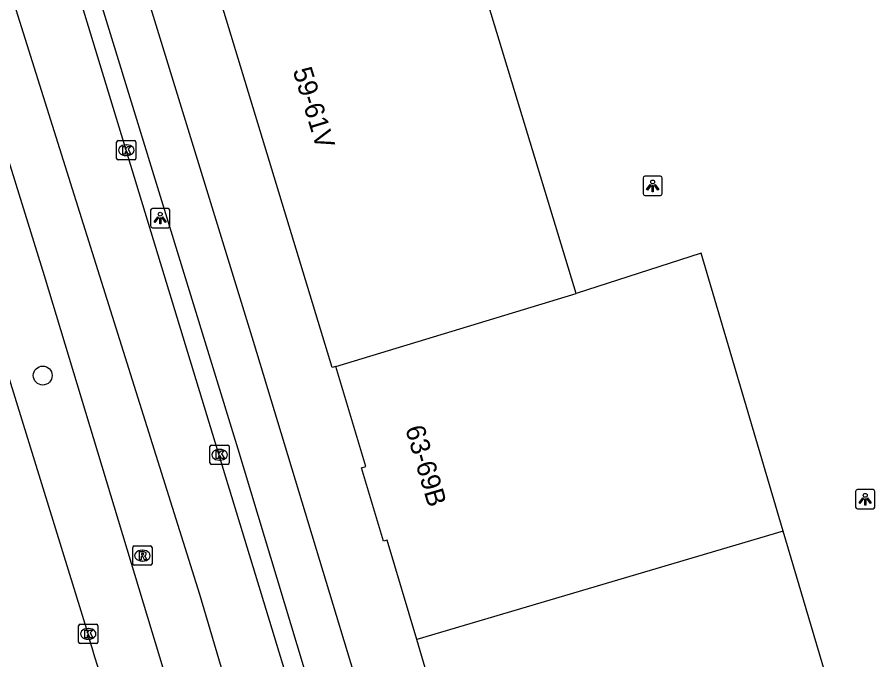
# Model space of a CAD drawing. Extents: x 161801 to 162379, y 382315 to 382832.
# Drawn here: x 161851.52 to 161895.92, y 382412.03 to 382445.29 of the extents above; entities that cross this region are included whole.
import ezdxf

# ---------------------------------------------------------------- set-up
doc = ezdxf.new("R2010")
doc.units = 0
for name, color, linetype in [('IMGEO_Boom', 7, 'Continuous'), ('IMGEO_Fietspad_gesloten', 7, 'Continuous'), ('IMGEO_Kolk', 7, 'Continuous'), ('IMGEO_Lichtpunt', 7, 'Continuous'), ('IMGEO_OVBaan_gesloten', 7, 'Continuous'), ('IMGEO_Pand', 7, 'Continuous'), ('IMGEO_Pand_nummerreeks', 7, 'Continuous'), ('IMGEO_Rijbaan_lokaal_gesloten', 7, 'Continuous'), ('IMGEO_Rioolput', 7, 'Continuous')]:
    doc.layers.add(name, color=color, linetype=linetype)

msp = doc.modelspace()

# ---------------------------------------------------------------- linework, layer by layer
at = {"layer": 'IMGEO_Boom'}
msp.add_circle((161852.84, 382426.739), 0.489, dxfattribs=at)
at = {"layer": 'IMGEO_Fietspad_gesloten'}
for points in [[(161874.188, 382385.693), (161862.955, 382422.925), (161853.619, 382453.317), (161848.857, 382468.021), (161846.925, 382473.796), (161837.687, 382500), (161824.606, 382537.105)], [(161854.566, 382458.22), (161857.875, 382447.596), (161863.738, 382428.513), (161872.726, 382398.846), (161874.998, 382391.142)]]:
    msp.add_lwpolyline(points, dxfattribs=at)
at = {"layer": 'IMGEO_Kolk'}
for p, q in [((161856.664, 382437.974), (161856.664, 382438.826)), ((161856.739, 382438.9), (161857.591, 382438.9)), ((161857.152, 382438.68), (161857.177, 382438.68)), ((161857.665, 382438.826), (161857.665, 382437.974)), ((161857.591, 382437.9), (161856.739, 382437.9)), ((161857.175, 382438.12), (161857.15, 382438.12)), ((161861.572, 382423.141), (161862.424, 382423.141)), ((161861.497, 382422.215), (161861.497, 382423.067)), ((161861.985, 382422.921), (161862.01, 382422.921)), ((161862.498, 382423.067), (161862.498, 382422.215)), ((161862.008, 382422.361), (161861.983, 382422.361)), ((161862.424, 382422.141), (161861.572, 382422.141)), ((161854.77, 382413.869), (161855.622, 382413.869)), ((161854.695, 382412.943), (161854.695, 382413.795)), ((161855.183, 382413.649), (161855.208, 382413.649)), ((161855.696, 382413.795), (161855.696, 382412.943)), ((161855.206, 382413.089), (161855.181, 382413.089)), ((161855.622, 382412.869), (161854.77, 382412.869))]:
    msp.add_line(p, q, dxfattribs=at)
for points in [[(161856.664, 382437.974), (161856.664, 382438.826)], [(161856.739, 382438.9), (161857.591, 382438.9)], [(161857.665, 382438.826), (161857.665, 382437.974)], [(161856.985, 382438.6), (161857.108, 382438.6), (161857.108, 382438.449), (161857.238, 382438.6), (161857.402, 382438.6), (161857.256, 382438.449), (161857.409, 382438.2), (161857.257, 382438.2), (161857.172, 382438.364), (161857.108, 382438.297), (161857.108, 382438.2), (161856.985, 382438.2), (161856.985, 382438.6)], [(161857.591, 382437.9), (161856.739, 382437.9)], [(161861.572, 382423.141), (161862.424, 382423.141)], [(161861.497, 382422.215), (161861.497, 382423.067)], [(161861.818, 382422.841), (161861.941, 382422.841), (161861.941, 382422.69), (161862.071, 382422.841), (161862.235, 382422.841), (161862.089, 382422.69), (161862.242, 382422.441), (161862.09, 382422.441), (161862.005, 382422.605), (161861.941, 382422.538), (161861.941, 382422.441), (161861.818, 382422.441), (161861.818, 382422.841)], [(161862.498, 382423.067), (161862.498, 382422.215)], [(161862.424, 382422.141), (161861.572, 382422.141)], [(161854.77, 382413.869), (161855.622, 382413.869)], [(161854.695, 382412.943), (161854.695, 382413.795)], [(161855.016, 382413.569), (161855.139, 382413.569), (161855.139, 382413.418), (161855.269, 382413.569), (161855.433, 382413.569), (161855.287, 382413.418), (161855.44, 382413.169), (161855.288, 382413.169), (161855.203, 382413.333), (161855.139, 382413.266), (161855.139, 382413.169), (161855.016, 382413.169), (161855.016, 382413.569)], [(161855.696, 382413.795), (161855.696, 382412.943)], [(161855.622, 382412.869), (161854.77, 382412.869)]]:
    msp.add_lwpolyline(points, dxfattribs=at)
for centre, start, end in [((161856.741, 382438.824), 91.552, 178.448), ((161856.741, 382438.824), 91.552, 178.448), ((161857.589, 382438.824), 1.552, 88.448), ((161857.589, 382438.824), 1.552, 88.448), ((161856.741, 382437.976), 181.552, 268.448), ((161856.741, 382437.976), 181.552, 268.448), ((161857.589, 382437.976), 271.552, 358.448), ((161857.589, 382437.976), 271.552, 358.448), ((161861.574, 382423.065), 91.552, 178.448), ((161861.574, 382423.065), 91.552, 178.448), ((161862.422, 382423.065), 1.552, 88.448), ((161862.422, 382423.065), 1.552, 88.448), ((161861.574, 382422.217), 181.552, 268.448), ((161861.574, 382422.217), 181.552, 268.448), ((161862.422, 382422.217), 271.552, 358.448), ((161862.422, 382422.217), 271.552, 358.448), ((161854.772, 382413.793), 91.552, 178.448), ((161854.772, 382413.793), 91.552, 178.448), ((161855.62, 382413.793), 1.552, 88.448), ((161855.62, 382413.793), 1.552, 88.448), ((161854.772, 382412.945), 181.552, 268.448), ((161854.772, 382412.945), 181.552, 268.448), ((161855.62, 382412.945), 271.552, 358.448), ((161855.62, 382412.945), 271.552, 358.448)]:
    msp.add_arc(centre, 0.0765, start, end, dxfattribs=at)
for centre, major_axis, ratio, start_param, end_param in [((161857.151, 382438.4), (-0.387, 0.002), 0.722429, 4.712389, 7.853982), ((161857.176, 382438.4), (-0.39, 0.002), 0.717154, 1.570796, 4.712389), ((161861.984, 382422.641), (-0.387, 0.002), 0.722429, 4.712389, 7.853982), ((161862.009, 382422.641), (-0.39, 0.002), 0.717154, 1.570796, 4.712389), ((161855.182, 382413.369), (-0.387, 0.002), 0.722429, 4.712389, 7.853982), ((161855.207, 382413.369), (-0.39, 0.002), 0.717154, 1.570796, 4.712389)]:
    msp.add_ellipse(centre, major_axis=major_axis, ratio=ratio, start_param=start_param, end_param=end_param, dxfattribs=at)
at = {"layer": 'IMGEO_Lichtpunt'}
for p, q in [((161883.918, 382436.96), (161883.918, 382436.153)), ((161883.918, 382436.96), (161883.918, 382436.153)), ((161884.82, 382437.055), (161884.012, 382437.055)), ((161884.82, 382437.055), (161884.012, 382437.055)), ((161884.914, 382436.153), (161884.914, 382436.96)), ((161884.914, 382436.153), (161884.914, 382436.96)), ((161884.012, 382436.059), (161884.82, 382436.059)), ((161884.012, 382436.059), (161884.82, 382436.059)), ((161858.424, 382435.292), (161858.424, 382434.485)), ((161858.424, 382435.292), (161858.424, 382434.485)), ((161859.326, 382435.387), (161858.518, 382435.387)), ((161859.326, 382435.387), (161858.518, 382435.387)), ((161859.42, 382434.485), (161859.42, 382435.292)), ((161859.42, 382434.485), (161859.42, 382435.292)), ((161858.518, 382434.391), (161859.326, 382434.391)), ((161858.518, 382434.391), (161859.326, 382434.391)), ((161894.923, 382420.744), (161894.923, 382419.937)), ((161894.923, 382420.744), (161894.923, 382419.937)), ((161895.825, 382420.839), (161895.017, 382420.839)), ((161895.825, 382420.839), (161895.017, 382420.839)), ((161895.919, 382419.937), (161895.919, 382420.744)), ((161895.919, 382419.937), (161895.919, 382420.744)), ((161895.017, 382419.843), (161895.825, 382419.843)), ((161895.017, 382419.843), (161895.825, 382419.843))]:
    msp.add_line(p, q, dxfattribs=at)
for points in [[(161884.292, 382436.624), (161884.331, 382436.596), (161884.143, 382436.334), (161884.105, 382436.361), (161884.292, 382436.624)], [(161884.394, 382436.576), (161884.441, 382436.576), (161884.441, 382436.254), (161884.394, 382436.254), (161884.394, 382436.576)], [(161884.504, 382436.596), (161884.542, 382436.623), (161884.729, 382436.361), (161884.69, 382436.333), (161884.504, 382436.596)], [(161858.798, 382434.956), (161858.837, 382434.928), (161858.649, 382434.666), (161858.611, 382434.693), (161858.798, 382434.956)], [(161858.9, 382434.908), (161858.947, 382434.908), (161858.947, 382434.586), (161858.9, 382434.586), (161858.9, 382434.908)], [(161859.01, 382434.928), (161859.048, 382434.955), (161859.235, 382434.693), (161859.196, 382434.665), (161859.01, 382434.928)], [(161895.297, 382420.408), (161895.336, 382420.38), (161895.148, 382420.118), (161895.11, 382420.145), (161895.297, 382420.408)], [(161895.399, 382420.36), (161895.446, 382420.36), (161895.446, 382420.038), (161895.399, 382420.038), (161895.399, 382420.36)], [(161895.509, 382420.38), (161895.547, 382420.407), (161895.734, 382420.145), (161895.695, 382420.117), (161895.509, 382420.38)]]:
    msp.add_lwpolyline(points, dxfattribs=at)
for centre in [(161884.417, 382436.758), (161858.923, 382435.09), (161895.422, 382420.542)]:
    msp.add_circle(centre, 0.0994, dxfattribs=at)
for centre, start, end in [((161884.012, 382436.96), 90, 180), ((161884.012, 382436.96), 90, 180), ((161884.82, 382436.96), 0, 90), ((161884.82, 382436.96), 0, 90), ((161884.012, 382436.153), 180, 270), ((161884.012, 382436.153), 180, 270), ((161884.82, 382436.153), 270, 0), ((161884.82, 382436.153), 270, 360), ((161858.518, 382435.292), 90, 180), ((161858.518, 382435.292), 90, 180), ((161859.326, 382435.292), 0, 90), ((161859.326, 382435.292), 0, 90), ((161858.518, 382434.485), 180, 270), ((161858.518, 382434.485), 180, 270), ((161859.326, 382434.485), 270, 0), ((161859.326, 382434.485), 270, 360), ((161895.017, 382420.744), 90, 180), ((161895.017, 382420.744), 90, 180), ((161895.825, 382420.744), 0, 90), ((161895.825, 382420.744), 0, 90), ((161895.017, 382419.937), 180, 270), ((161895.017, 382419.937), 180, 270), ((161895.825, 382419.937), 270, 0), ((161895.825, 382419.937), 270, 360)]:
    msp.add_arc(centre, 0.0946, start, end, dxfattribs=at)
at = {"layer": 'IMGEO_OVBaan_gesloten'}
msp.add_lwpolyline([(161855.242, 382413.135), (161855.195, 382413.368), (161849.721, 382431.019), (161844.598, 382447.699), (161839.128, 382465.362), (161833.649, 382483.027), (161828.156, 382500), (161822.731, 382516.012), (161822.311, 382517.164), (161816.518, 382533.648), (161806.006, 382563.637), (161805.816, 382564.034)], dxfattribs=at)
msp.add_arc((161371.957, 382263.73), 505.852, 15.33915, 17.17872, dxfattribs=at)
at = {"layer": 'IMGEO_Pand'}
for points in [[(161868.017, 382427.211), (161867.816, 382427.15), (161860.724, 382450.483), (161863.336, 382451.277), (161862.719, 382453.306), (161860.549, 382452.647), (161859.922, 382454.707), (161860.955, 382455.021), (161859.626, 382459.393)], [(161880.456, 382430.992), (161874.089, 382451.938), (161875.365, 382452.391)], [(161891.177, 382418.691), (161886.924, 382433.066), (161880.456, 382430.992)], [(161868.017, 382427.211), (161880.456, 382430.992)], [(161872.201, 382413.076), (161870.677, 382418.225), (161870.475, 382418.165), (161869.351, 382421.963), (161869.562, 382422.026), (161868.017, 382427.211)], [(161891.177, 382418.691), (161872.201, 382413.076)], [(161895.348, 382404.595), (161891.177, 382418.691)], [(161876.371, 382398.98), (161874.85, 382404.12), (161874.648, 382404.06), (161873.522, 382407.867), (161873.724, 382407.927), (161872.201, 382413.076)]]:
    msp.add_lwpolyline(points, dxfattribs=at)
at = {"layer": 'IMGEO_Rijbaan_lokaal_gesloten'}
for points in [[(161880.89, 382348.212), (161873.956, 382371.495), (161860.968, 382415.409), (161843.36, 382471.44), (161833.869, 382499.799), (161823.261, 382529.817), (161819.934, 382538.863), (161819.264, 382540.686)], [(161873.202, 382385.401), (161872.637, 382387.265), (161867.36, 382404.961), (161857.164, 382438.4), (161854.775, 382446.241), (161852.968, 382451.967), (161851.654, 382456.235)], [(161862.518, 382400.247), (161861.939, 382402.187), (161861.036, 382405.087), (161852.924, 382431.895), (161849.061, 382444.311)]]:
    msp.add_lwpolyline(points, dxfattribs=at)
at = {"layer": 'IMGEO_Rioolput'}
for p, q in [((161857.499, 382416.994), (161857.499, 382417.846)), ((161857.574, 382417.92), (161858.426, 382417.92)), ((161858.5, 382417.846), (161858.5, 382416.994)), ((161857.987, 382417.7), (161858.012, 382417.7)), ((161858.426, 382416.92), (161857.574, 382416.92)), ((161858.01, 382417.14), (161857.985, 382417.14))]:
    msp.add_line(p, q, dxfattribs=at)
for points in [[(161857.499, 382416.994), (161857.499, 382417.846)], [(161857.574, 382417.92), (161858.426, 382417.92)], [(161858.5, 382417.846), (161858.5, 382416.994)], [(161858.088, 382417.618), (161857.836, 382417.62), (161857.836, 382417.22)], [(161857.836, 382417.22), (161857.96, 382417.22), (161857.96, 382417.382), (161857.971, 382417.382)], [(161858.014, 382417.539), (161857.96, 382417.539), (161857.96, 382417.458)], [(161857.96, 382417.458), (161858.012, 382417.458)], [(161858.426, 382416.92), (161857.574, 382416.92)], [(161858.018, 382417.353), (161858.089, 382417.22), (161858.229, 382417.22), (161858.164, 382417.346)]]:
    msp.add_lwpolyline(points, dxfattribs=at)
for centre, radius, start, end in [((161857.576, 382417.844), 0.0765, 91.552, 178.448), ((161857.576, 382417.844), 0.0765, 91.552, 178.448), ((161858.424, 382417.844), 0.0765, 1.552, 88.448), ((161858.424, 382417.844), 0.0765, 1.552, 88.448), ((161857.97, 382417.329), 0.0533, 26.0293, 88.6989), ((161857.996, 382417.647), 0.19, 274.7715, 282.9687), ((161858.02, 382417.443), 0.0964, 77.0061, 93.1865), ((161858.034, 382417.5), 0.0378, 276.6634, 79.6772), ((161858.087, 382417.508), 0.109, 350.3612, 89.416), ((161858.085, 382417.508), 0.112, 277.5842, 350.9817), ((161858.069, 382417.293), 0.108, 29.5134, 73.7905), ((161857.576, 382416.996), 0.0765, 181.552, 268.448), ((161857.576, 382416.996), 0.0765, 181.552, 268.448), ((161858.424, 382416.996), 0.0765, 271.552, 358.448), ((161858.424, 382416.996), 0.0765, 271.552, 358.448)]:
    msp.add_arc(centre, radius, start, end, dxfattribs=at)
for centre, major_axis, ratio, start_param, end_param in [((161857.986, 382417.42), (-0.387, 0.002), 0.722429, 4.712389, 7.853982), ((161858.011, 382417.42), (-0.39, 0.002), 0.717154, 1.570796, 4.712389)]:
    msp.add_ellipse(centre, major_axis=major_axis, ratio=ratio, start_param=start_param, end_param=end_param, dxfattribs=at)

# ---------------------------------------------------------------- texts
at = {"layer": 'IMGEO_Pand_nummerreeks'}
for s, rotation, p in [('59-61V', 286.9065, (161865.775, 382442.53)), ('63-69B', 286.487, (161871.595, 382424.003))]:
    msp.add_text(s, height=1, rotation=rotation, dxfattribs=at).set_placement(p)

doc.saveas('drawing.dxf')
